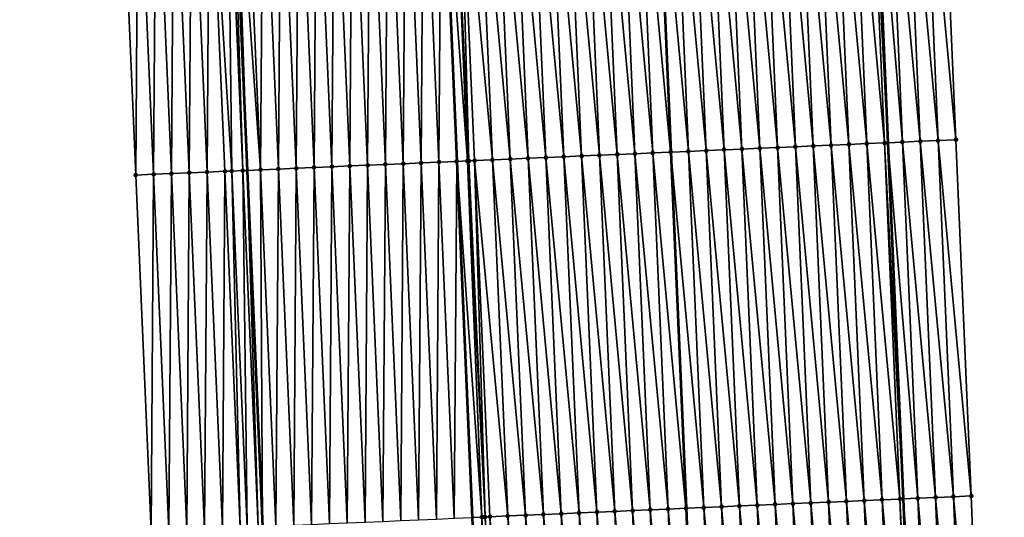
# Model space of a CAD drawing. Header units: feet. Extents: x 2010743 to 2022806, y 818705 to 837694.
# Tile 443 of 531: x 2011400 to 2011455, y 834293 to 834321. Entities that reach past the tile are written whole.
import ezdxf

# ---------------------------------------------------------------- set-up
doc = ezdxf.new("R2010")
doc.units = ezdxf.units.FT
doc.header["$MEASUREMENT"] = 0
for name, color, linetype, lineweight in [('EP_Travel Lane', 172, 'Continuous', 53), ('Road Shots', 141, 'Continuous', 100), ('STRIPING', 60, 'Continuous', 53)]:
    doc.layers.add(name, color=color, linetype=linetype, lineweight=lineweight)
doc.layers.add('I-77-MM17-21_NB-Surface-Border', color=7, linetype='Continuous')
doc.layers.add('I-77-MM17-21_NB-Surface-TIN', color=7, linetype='Continuous')

msp = doc.modelspace()

# ---------------------------------------------------------------- linework, layer by layer
at = {"layer": 'EP_Travel Lane'}
for points in [[(2011442.06, 834453.608, 302.01), (2011442.966, 834433.631, 301.656), (2011443.871, 834413.655, 301.316), (2011444.8, 834393.711, 300.952), (2011445.733, 834373.736, 300.584), (2011446.667, 834353.761, 300.235), (2011447.543, 834333.7, 299.894), (2011448.404, 834313.722, 299.545), (2011449.264, 834293.744, 299.165), (2011450.088, 834273.691, 298.789), (2011450.902, 834253.711, 298.418), (2011451.715, 834233.73, 298.063), (2011452.51, 834213.625, 297.7), (2011453.191, 834193.64, 297.354)], [(2011406.163, 834451.975, 302.26), (2011407.069, 834431.999, 301.925), (2011407.975, 834412.023, 301.55), (2011408.906, 834392.028, 301.191), (2011409.841, 834372.053, 300.839), (2011410.775, 834352.078, 300.508), (2011411.641, 834332.151, 300.162), (2011412.498, 834312.173, 299.798), (2011413.355, 834292.195, 299.424), (2011414.156, 834272.259, 299.078), (2011414.949, 834252.278, 298.729), (2011415.742, 834232.297, 298.377), (2011416.511, 834212.392, 298.009), (2011417.193, 834192.407, 297.632)]]:
    msp.add_polyline3d(points, dxfattribs=at)
at = {"layer": 'I-77-MM17-21_NB-Surface-Border', "color": 3, "linetype": 'Continuous', "lineweight": -3}
for points in [[(2011443.878, 834453.691, 301.953), (2011444.784, 834433.715, 301.595), (2011446.689, 834413.784, 301.217), (2011447.617, 834393.845, 300.842), (2011449.55, 834373.917, 300.436), (2011450.485, 834353.942, 300.091), (2011451.36, 834333.867, 299.749), (2011452.219, 834313.888, 299.411), (2011453.078, 834293.91, 299.023), (2011453.885, 834273.844, 298.642), (2011453.679, 834253.823, 298.312), (2011454.472, 834233.842, 297.959), (2011454.25, 834213.686, 297.63), (2011454.932, 834193.7, 297.282)], [(2011411.27, 834192.209, 297.447), (2011411.172, 834212.213, 297.847), (2011410.017, 834232.073, 298.197), (2011408.84, 834252.039, 298.53), (2011407.729, 834272.008, 298.872), (2011407.121, 834291.93, 299.222), (2011406.262, 834311.909, 299.594), (2011405.403, 834331.887, 299.96), (2011404.535, 834351.789, 300.306), (2011403.601, 834371.765, 300.648), (2011402.28, 834391.722, 300.974), (2011401.661, 834411.74, 301.347), (2011400.728, 834431.715, 301.718), (2011399.755, 834451.688, 302.059)]]:
    msp.add_polyline3d(points, dxfattribs=at)
at = {"layer": 'I-77-MM17-21_NB-Surface-TIN', "color": 128, "linetype": 'Continuous', "lineweight": -3}
for points in [[(2011446.225, 834313.627, 299.605), (2011445.366, 834333.605, 299.95), (2011444.367, 834333.562, 299.968)], [(2011447.224, 834313.67, 299.585), (2011446.365, 834333.649, 299.931), (2011445.366, 834333.605, 299.95)], [(2011446.225, 834313.627, 299.605), (2011447.224, 834313.67, 299.585), (2011445.366, 834333.605, 299.95)], [(2011448.223, 834313.714, 299.554), (2011447.364, 834333.692, 299.904), (2011446.365, 834333.649, 299.931)], [(2011447.224, 834313.67, 299.585), (2011448.223, 834313.714, 299.554), (2011446.365, 834333.649, 299.931)], [(2011447.364, 834333.692, 299.904), (2011448.404, 834313.722, 299.545), (2011447.543, 834333.7, 299.894)], [(2011448.223, 834313.714, 299.554), (2011448.404, 834313.722, 299.545), (2011447.364, 834333.692, 299.904)], [(2011449.222, 834313.758, 299.505), (2011448.363, 834333.736, 299.85), (2011447.543, 834333.7, 299.894)], [(2011449.222, 834313.758, 299.505), (2011447.543, 834333.7, 299.894), (2011448.404, 834313.722, 299.545)], [(2011450.221, 834313.801, 299.476), (2011449.362, 834333.78, 299.816), (2011448.363, 834333.736, 299.85)], [(2011449.222, 834313.758, 299.505), (2011450.221, 834313.801, 299.476), (2011448.363, 834333.736, 299.85)], [(2011451.22, 834313.845, 299.449), (2011450.361, 834333.823, 299.784), (2011449.362, 834333.78, 299.816)], [(2011450.221, 834313.801, 299.476), (2011451.22, 834313.845, 299.449), (2011449.362, 834333.78, 299.816)], [(2011452.219, 834313.888, 299.411), (2011451.36, 834333.867, 299.749), (2011450.361, 834333.823, 299.784)], [(2011451.22, 834313.845, 299.449), (2011452.219, 834313.888, 299.411), (2011450.361, 834333.823, 299.784)], [(2011433.237, 834313.064, 299.817), (2011432.378, 834333.043, 300.177), (2011431.379, 834332.999, 300.195)], [(2011434.236, 834313.108, 299.804), (2011433.377, 834333.086, 300.163), (2011432.378, 834333.043, 300.177)], [(2011433.237, 834313.064, 299.817), (2011434.236, 834313.108, 299.804), (2011432.378, 834333.043, 300.177)], [(2011435.235, 834313.151, 299.795), (2011434.376, 834333.129, 300.152), (2011433.377, 834333.086, 300.163)], [(2011434.236, 834313.108, 299.804), (2011435.235, 834313.151, 299.795), (2011433.377, 834333.086, 300.163)], [(2011436.234, 834313.194, 299.781), (2011435.375, 834333.172, 300.132), (2011434.376, 834333.129, 300.152)], [(2011435.235, 834313.151, 299.795), (2011436.234, 834313.194, 299.781), (2011434.376, 834333.129, 300.152)], [(2011435.375, 834333.172, 300.132), (2011436.243, 834313.194, 299.781), (2011435.386, 834333.173, 300.132)], [(2011436.234, 834313.194, 299.781), (2011436.243, 834313.194, 299.781), (2011435.375, 834333.172, 300.132)], [(2011437.233, 834313.237, 299.759), (2011436.374, 834333.216, 300.112), (2011435.386, 834333.173, 300.132)], [(2011437.233, 834313.237, 299.759), (2011435.386, 834333.173, 300.132), (2011436.243, 834313.194, 299.781)], [(2011438.232, 834313.281, 299.731), (2011437.373, 834333.259, 300.086), (2011436.374, 834333.216, 300.112)], [(2011437.233, 834313.237, 299.759), (2011438.232, 834313.281, 299.731), (2011436.374, 834333.216, 300.112)], [(2011439.231, 834313.324, 299.707), (2011438.372, 834333.303, 300.063), (2011437.373, 834333.259, 300.086)], [(2011438.232, 834313.281, 299.731), (2011439.231, 834313.324, 299.707), (2011437.373, 834333.259, 300.086)], [(2011440.23, 834313.368, 299.691), (2011439.371, 834333.346, 300.045), (2011438.372, 834333.303, 300.063)], [(2011439.231, 834313.324, 299.707), (2011440.23, 834313.368, 299.691), (2011438.372, 834333.303, 300.063)], [(2011441.229, 834313.411, 299.677), (2011440.37, 834333.389, 300.027), (2011439.371, 834333.346, 300.045)], [(2011440.23, 834313.368, 299.691), (2011441.229, 834313.411, 299.677), (2011439.371, 834333.346, 300.045)], [(2011442.229, 834313.454, 299.665), (2011441.369, 834333.432, 300.013), (2011440.37, 834333.389, 300.027)], [(2011441.229, 834313.411, 299.677), (2011442.229, 834313.454, 299.665), (2011440.37, 834333.389, 300.027)], [(2011443.228, 834313.497, 299.649), (2011442.368, 834333.476, 299.997), (2011441.369, 834333.432, 300.013)], [(2011442.229, 834313.454, 299.665), (2011443.228, 834313.497, 299.649), (2011441.369, 834333.432, 300.013)], [(2011444.227, 834313.54, 299.635), (2011443.368, 834333.519, 299.981), (2011442.368, 834333.476, 299.997)], [(2011443.228, 834313.497, 299.649), (2011444.227, 834313.54, 299.635), (2011442.368, 834333.476, 299.997)], [(2011445.226, 834313.584, 299.621), (2011444.367, 834333.562, 299.968), (2011443.368, 834333.519, 299.981)], [(2011444.227, 834313.54, 299.635), (2011445.226, 834313.584, 299.621), (2011443.368, 834333.519, 299.981)], [(2011445.226, 834313.584, 299.621), (2011446.225, 834313.627, 299.605), (2011444.367, 834333.562, 299.968)], [(2011419.25, 834312.462, 299.878), (2011419.39, 834332.483, 300.256), (2011418.391, 834332.44, 300.246)], [(2011419.25, 834312.462, 299.878), (2011420.249, 834312.505, 299.887), (2011419.39, 834332.483, 300.256)], [(2011420.249, 834312.505, 299.887), (2011420.389, 834332.526, 300.269), (2011419.39, 834332.483, 300.256)], [(2011420.249, 834312.505, 299.887), (2011421.248, 834312.547, 299.899), (2011420.389, 834332.526, 300.269)], [(2011421.248, 834312.547, 299.899), (2011421.388, 834332.568, 300.287), (2011420.389, 834332.526, 300.269)], [(2011421.248, 834312.547, 299.899), (2011422.247, 834312.59, 299.916), (2011421.388, 834332.568, 300.287)], [(2011422.247, 834312.59, 299.916), (2011422.387, 834332.611, 300.306), (2011421.388, 834332.568, 300.287)], [(2011422.247, 834312.59, 299.916), (2011423.246, 834312.633, 299.936), (2011422.387, 834332.611, 300.306)], [(2011423.246, 834312.633, 299.936), (2011423.386, 834332.653, 300.321), (2011422.387, 834332.611, 300.306)], [(2011423.246, 834312.633, 299.936), (2011424.245, 834312.675, 299.947), (2011423.386, 834332.653, 300.321)], [(2011423.4, 834332.654, 300.321), (2011423.386, 834332.653, 300.321), (2011424.245, 834312.675, 299.947)], [(2011424.849, 834312.701, 299.951), (2011424.02, 834332.681, 300.321), (2011423.4, 834332.654, 300.321)], [(2011424.849, 834312.701, 299.951), (2011423.4, 834332.654, 300.321), (2011424.245, 834312.675, 299.947)], [(2011424.929, 834312.705, 299.951), (2011424.385, 834332.696, 300.317), (2011424.02, 834332.681, 300.321)], [(2011424.849, 834312.701, 299.951), (2011424.929, 834312.705, 299.951), (2011424.02, 834332.681, 300.321)], [(2011426.244, 834312.762, 299.931), (2011425.384, 834332.74, 300.299), (2011424.385, 834332.696, 300.317)], [(2011424.929, 834312.705, 299.951), (2011425.244, 834312.718, 299.948), (2011424.385, 834332.696, 300.317)], [(2011425.244, 834312.718, 299.948), (2011426.244, 834312.762, 299.931), (2011424.385, 834332.696, 300.317)], [(2011427.243, 834312.805, 299.912), (2011426.383, 834332.783, 300.278), (2011425.384, 834332.74, 300.299)], [(2011426.244, 834312.762, 299.931), (2011427.243, 834312.805, 299.912), (2011425.384, 834332.74, 300.299)], [(2011428.242, 834312.848, 299.893), (2011427.383, 834332.826, 300.261), (2011426.383, 834332.783, 300.278)], [(2011427.243, 834312.805, 299.912), (2011428.242, 834312.848, 299.893), (2011426.383, 834332.783, 300.278)], [(2011429.241, 834312.892, 299.878), (2011428.382, 834332.87, 300.245), (2011427.383, 834332.826, 300.261)], [(2011428.242, 834312.848, 299.893), (2011429.241, 834312.892, 299.878), (2011427.383, 834332.826, 300.261)], [(2011430.24, 834312.935, 299.865), (2011429.381, 834332.913, 300.23), (2011428.382, 834332.87, 300.245)], [(2011429.241, 834312.892, 299.878), (2011430.24, 834312.935, 299.865), (2011428.382, 834332.87, 300.245)], [(2011431.239, 834312.978, 299.848), (2011430.38, 834332.956, 300.213), (2011429.381, 834332.913, 300.23)], [(2011430.24, 834312.935, 299.865), (2011431.239, 834312.978, 299.848), (2011429.381, 834332.913, 300.23)], [(2011432.238, 834313.021, 299.831), (2011431.379, 834332.999, 300.195), (2011430.38, 834332.956, 300.213)], [(2011431.239, 834312.978, 299.848), (2011432.238, 834313.021, 299.831), (2011430.38, 834332.956, 300.213)], [(2011432.238, 834313.021, 299.831), (2011433.237, 834313.064, 299.817), (2011431.379, 834332.999, 300.195)], [(2011406.262, 834311.909, 299.594), (2011406.402, 834331.929, 299.993), (2011405.403, 834331.887, 299.96)], [(2011407.261, 834311.951, 299.632), (2011406.402, 834331.929, 299.993), (2011406.262, 834311.909, 299.594)], [(2011407.261, 834311.951, 299.632), (2011407.401, 834331.971, 300.026), (2011406.402, 834331.929, 299.993)], [(2011407.261, 834311.951, 299.632), (2011408.26, 834311.993, 299.665), (2011407.401, 834331.971, 300.026)], [(2011408.26, 834311.993, 299.665), (2011408.4, 834332.014, 300.065), (2011407.401, 834331.971, 300.026)], [(2011408.26, 834311.993, 299.665), (2011409.259, 834312.035, 299.702), (2011408.4, 834332.014, 300.065)], [(2011409.259, 834312.035, 299.702), (2011409.399, 834332.056, 300.078), (2011408.4, 834332.014, 300.065)], [(2011409.259, 834312.035, 299.702), (2011410.258, 834312.078, 299.719), (2011409.399, 834332.056, 300.078)], [(2011410.258, 834312.078, 299.719), (2011410.398, 834332.099, 300.121), (2011409.399, 834332.056, 300.078)], [(2011410.258, 834312.078, 299.719), (2011411.257, 834312.12, 299.76), (2011410.398, 834332.099, 300.121)], [(2011411.634, 834312.136, 299.783), (2011411.397, 834332.141, 300.155), (2011410.398, 834332.099, 300.121)], [(2011411.257, 834312.12, 299.76), (2011411.634, 834312.136, 299.783), (2011410.398, 834332.099, 300.121)], [(2011412.256, 834312.163, 299.794), (2011411.641, 834332.151, 300.162), (2011411.397, 834332.141, 300.155)], [(2011411.634, 834312.136, 299.783), (2011412.256, 834312.163, 299.794), (2011411.397, 834332.141, 300.155)], [(2011411.827, 834332.159, 300.167), (2011411.641, 834332.151, 300.162), (2011412.498, 834312.173, 299.798)], [(2011412.256, 834312.163, 299.794), (2011412.498, 834312.173, 299.798), (2011411.641, 834332.151, 300.162)], [(2011413.255, 834312.205, 299.81), (2011412.396, 834332.183, 300.179), (2011411.827, 834332.159, 300.167)], [(2011413.255, 834312.205, 299.81), (2011411.827, 834332.159, 300.167), (2011412.498, 834312.173, 299.798)], [(2011413.255, 834312.205, 299.81), (2011413.395, 834332.226, 300.196), (2011412.396, 834332.183, 300.179)], [(2011413.255, 834312.205, 299.81), (2011414.255, 834312.248, 299.826), (2011413.395, 834332.226, 300.196)], [(2011414.255, 834312.248, 299.826), (2011414.394, 834332.269, 300.21), (2011413.395, 834332.226, 300.196)], [(2011414.255, 834312.248, 299.826), (2011415.254, 834312.291, 299.839), (2011414.394, 834332.269, 300.21)], [(2011415.254, 834312.291, 299.839), (2011415.394, 834332.312, 300.219), (2011414.394, 834332.269, 300.21)], [(2011415.254, 834312.291, 299.839), (2011416.253, 834312.334, 299.847), (2011415.394, 834332.312, 300.219)], [(2011416.253, 834312.334, 299.847), (2011416.393, 834332.354, 300.229), (2011415.394, 834332.312, 300.219)], [(2011416.253, 834312.334, 299.847), (2011417.252, 834312.376, 299.858), (2011416.393, 834332.354, 300.229)], [(2011417.252, 834312.376, 299.858), (2011417.392, 834332.397, 300.237), (2011416.393, 834332.354, 300.229)], [(2011417.252, 834312.376, 299.858), (2011418.251, 834312.419, 299.868), (2011417.392, 834332.397, 300.237)], [(2011418.251, 834312.419, 299.868), (2011418.391, 834332.44, 300.246), (2011417.392, 834332.397, 300.237)], [(2011418.251, 834312.419, 299.868), (2011419.25, 834312.462, 299.878), (2011418.391, 834332.44, 300.246)], [(2011448.223, 834313.714, 299.554), (2011449.264, 834293.744, 299.165), (2011448.404, 834313.722, 299.545)], [(2011450.081, 834293.78, 299.133), (2011449.222, 834313.758, 299.505), (2011448.404, 834313.722, 299.545)], [(2011450.081, 834293.78, 299.133), (2011448.404, 834313.722, 299.545), (2011449.264, 834293.744, 299.165)], [(2011451.08, 834293.823, 299.099), (2011450.221, 834313.801, 299.476), (2011449.222, 834313.758, 299.505)], [(2011450.081, 834293.78, 299.133), (2011451.08, 834293.823, 299.099), (2011449.222, 834313.758, 299.505)], [(2011452.079, 834293.867, 299.063), (2011451.22, 834313.845, 299.449), (2011450.221, 834313.801, 299.476)], [(2011451.08, 834293.823, 299.099), (2011452.079, 834293.867, 299.063), (2011450.221, 834313.801, 299.476)], [(2011453.078, 834293.91, 299.023), (2011452.219, 834313.888, 299.411), (2011451.22, 834313.845, 299.449)], [(2011452.079, 834293.867, 299.063), (2011453.078, 834293.91, 299.023), (2011451.22, 834313.845, 299.449)], [(2011437.093, 834293.216, 299.396), (2011436.234, 834313.194, 299.781), (2011435.235, 834313.151, 299.795)], [(2011436.234, 834313.194, 299.781), (2011437.1, 834293.216, 299.396), (2011436.243, 834313.194, 299.781)], [(2011437.093, 834293.216, 299.396), (2011437.1, 834293.216, 299.396), (2011436.234, 834313.194, 299.781)], [(2011438.092, 834293.26, 299.375), (2011437.233, 834313.237, 299.759), (2011436.243, 834313.194, 299.781)], [(2011438.092, 834293.26, 299.375), (2011436.243, 834313.194, 299.781), (2011437.1, 834293.216, 299.396)], [(2011439.091, 834293.303, 299.349), (2011438.232, 834313.281, 299.731), (2011437.233, 834313.237, 299.759)], [(2011438.092, 834293.26, 299.375), (2011439.091, 834293.303, 299.349), (2011437.233, 834313.237, 299.759)], [(2011440.09, 834293.346, 299.329), (2011439.231, 834313.324, 299.707), (2011438.232, 834313.281, 299.731)], [(2011439.091, 834293.303, 299.349), (2011440.09, 834293.346, 299.329), (2011438.232, 834313.281, 299.731)], [(2011441.09, 834293.39, 299.314), (2011440.23, 834313.368, 299.691), (2011439.231, 834313.324, 299.707)], [(2011440.09, 834293.346, 299.329), (2011441.09, 834293.39, 299.314), (2011439.231, 834313.324, 299.707)], [(2011442.089, 834293.433, 299.299), (2011441.229, 834313.411, 299.677), (2011440.23, 834313.368, 299.691)], [(2011441.09, 834293.39, 299.314), (2011442.089, 834293.433, 299.299), (2011440.23, 834313.368, 299.691)], [(2011443.088, 834293.476, 299.288), (2011442.229, 834313.454, 299.665), (2011441.229, 834313.411, 299.677)], [(2011442.089, 834293.433, 299.299), (2011443.088, 834293.476, 299.288), (2011441.229, 834313.411, 299.677)], [(2011444.087, 834293.519, 299.275), (2011443.228, 834313.497, 299.649), (2011442.229, 834313.454, 299.665)], [(2011443.088, 834293.476, 299.288), (2011444.087, 834293.519, 299.275), (2011442.229, 834313.454, 299.665)], [(2011445.086, 834293.562, 299.26), (2011444.227, 834313.54, 299.635), (2011443.228, 834313.497, 299.649)], [(2011444.087, 834293.519, 299.275), (2011445.086, 834293.562, 299.26), (2011443.228, 834313.497, 299.649)], [(2011446.085, 834293.606, 299.242), (2011445.226, 834313.584, 299.621), (2011444.227, 834313.54, 299.635)], [(2011445.086, 834293.562, 299.26), (2011446.085, 834293.606, 299.242), (2011444.227, 834313.54, 299.635)], [(2011447.084, 834293.649, 299.224), (2011446.225, 834313.627, 299.605), (2011445.226, 834313.584, 299.621)], [(2011446.085, 834293.606, 299.242), (2011447.084, 834293.649, 299.224), (2011445.226, 834313.584, 299.621)], [(2011448.083, 834293.692, 299.198), (2011447.224, 834313.67, 299.585), (2011446.225, 834313.627, 299.605)], [(2011447.084, 834293.649, 299.224), (2011448.083, 834293.692, 299.198), (2011446.225, 834313.627, 299.605)], [(2011449.082, 834293.736, 299.173), (2011448.223, 834313.714, 299.554), (2011447.224, 834313.67, 299.585)], [(2011448.083, 834293.692, 299.198), (2011449.082, 834293.736, 299.173), (2011447.224, 834313.67, 299.585)], [(2011449.082, 834293.736, 299.173), (2011449.264, 834293.744, 299.165), (2011448.223, 834313.714, 299.554)], [(2011423.106, 834292.612, 299.543), (2011423.246, 834312.633, 299.936), (2011422.247, 834312.59, 299.916)], [(2011423.106, 834292.612, 299.543), (2011424.105, 834292.655, 299.563), (2011423.246, 834312.633, 299.936)], [(2011424.105, 834292.655, 299.563), (2011424.245, 834312.675, 299.947), (2011423.246, 834312.633, 299.936)], [(2011424.105, 834292.655, 299.563), (2011425.105, 834292.697, 299.574), (2011424.245, 834312.675, 299.947)], [(2011425.66, 834292.721, 299.575), (2011424.849, 834312.701, 299.951), (2011424.245, 834312.675, 299.947)], [(2011425.66, 834292.721, 299.575), (2011424.245, 834312.675, 299.947), (2011425.105, 834292.697, 299.574)], [(2011425.832, 834292.729, 299.575), (2011424.929, 834312.705, 299.951), (2011424.849, 834312.701, 299.951)], [(2011425.66, 834292.721, 299.575), (2011425.832, 834292.729, 299.575), (2011424.849, 834312.701, 299.951)], [(2011425.832, 834292.729, 299.575), (2011425.244, 834312.718, 299.948), (2011424.929, 834312.705, 299.951)], [(2011427.103, 834292.784, 299.556), (2011426.244, 834312.762, 299.931), (2011425.244, 834312.718, 299.948)], [(2011425.832, 834292.729, 299.575), (2011426.104, 834292.74, 299.572), (2011425.244, 834312.718, 299.948)], [(2011426.104, 834292.74, 299.572), (2011427.103, 834292.784, 299.556), (2011425.244, 834312.718, 299.948)], [(2011428.102, 834292.827, 299.538), (2011427.243, 834312.805, 299.912), (2011426.244, 834312.762, 299.931)], [(2011427.103, 834292.784, 299.556), (2011428.102, 834292.827, 299.538), (2011426.244, 834312.762, 299.931)], [(2011429.101, 834292.87, 299.519), (2011428.242, 834312.848, 299.893), (2011427.243, 834312.805, 299.912)], [(2011428.102, 834292.827, 299.538), (2011429.101, 834292.87, 299.519), (2011427.243, 834312.805, 299.912)], [(2011430.1, 834292.913, 299.503), (2011429.241, 834312.892, 299.878), (2011428.242, 834312.848, 299.893)], [(2011429.101, 834292.87, 299.519), (2011430.1, 834292.913, 299.503), (2011428.242, 834312.848, 299.893)], [(2011431.099, 834292.957, 299.489), (2011430.24, 834312.935, 299.865), (2011429.241, 834312.892, 299.878)], [(2011430.1, 834292.913, 299.503), (2011431.099, 834292.957, 299.489), (2011429.241, 834312.892, 299.878)], [(2011432.098, 834293, 299.47), (2011431.239, 834312.978, 299.848), (2011430.24, 834312.935, 299.865)], [(2011431.099, 834292.957, 299.489), (2011432.098, 834293, 299.47), (2011430.24, 834312.935, 299.865)], [(2011433.097, 834293.043, 299.453), (2011432.238, 834313.021, 299.831), (2011431.239, 834312.978, 299.848)], [(2011432.098, 834293, 299.47), (2011433.097, 834293.043, 299.453), (2011431.239, 834312.978, 299.848)], [(2011434.096, 834293.087, 299.437), (2011433.237, 834313.064, 299.817), (2011432.238, 834313.021, 299.831)], [(2011433.097, 834293.043, 299.453), (2011434.096, 834293.087, 299.437), (2011432.238, 834313.021, 299.831)], [(2011435.095, 834293.13, 299.424), (2011434.236, 834313.108, 299.804), (2011433.237, 834313.064, 299.817)], [(2011434.096, 834293.087, 299.437), (2011435.095, 834293.13, 299.424), (2011433.237, 834313.064, 299.817)], [(2011436.094, 834293.173, 299.414), (2011435.235, 834313.151, 299.795), (2011434.236, 834313.108, 299.804)], [(2011435.095, 834293.13, 299.424), (2011436.094, 834293.173, 299.414), (2011434.236, 834313.108, 299.804)], [(2011436.094, 834293.173, 299.414), (2011437.093, 834293.216, 299.396), (2011435.235, 834313.151, 299.795)], [(2011410.118, 834292.057, 299.329), (2011410.258, 834312.078, 299.719), (2011409.259, 834312.035, 299.702)], [(2011410.118, 834292.057, 299.329), (2011411.117, 834292.1, 299.346), (2011410.258, 834312.078, 299.719)], [(2011411.117, 834292.1, 299.346), (2011411.257, 834312.12, 299.76), (2011410.258, 834312.078, 299.719)], [(2011411.117, 834292.1, 299.346), (2011412.116, 834292.142, 299.391), (2011411.257, 834312.12, 299.76)], [(2011412.116, 834292.142, 299.391), (2011411.634, 834312.136, 299.783), (2011411.257, 834312.12, 299.76)], [(2011412.51, 834292.159, 299.414), (2011412.256, 834312.163, 299.794), (2011411.634, 834312.136, 299.783)], [(2011412.116, 834292.142, 299.391), (2011412.51, 834292.159, 299.414), (2011411.634, 834312.136, 299.783)], [(2011413.115, 834292.185, 299.42), (2011412.498, 834312.173, 299.798), (2011412.256, 834312.163, 299.794)], [(2011412.51, 834292.159, 299.414), (2011413.115, 834292.185, 299.42), (2011412.256, 834312.163, 299.794)], [(2011413.255, 834312.205, 299.81), (2011412.498, 834312.173, 299.798), (2011413.355, 834292.195, 299.424)], [(2011413.115, 834292.185, 299.42), (2011413.355, 834292.195, 299.424), (2011412.498, 834312.173, 299.798)], [(2011414.115, 834292.227, 299.435), (2011414.255, 834312.248, 299.826), (2011413.255, 834312.205, 299.81)], [(2011414.115, 834292.227, 299.435), (2011413.255, 834312.205, 299.81), (2011413.355, 834292.195, 299.424)], [(2011414.115, 834292.227, 299.435), (2011415.114, 834292.27, 299.456), (2011414.255, 834312.248, 299.826)], [(2011415.114, 834292.27, 299.456), (2011415.254, 834312.291, 299.839), (2011414.255, 834312.248, 299.826)], [(2011415.114, 834292.27, 299.456), (2011416.113, 834292.313, 299.469), (2011415.254, 834312.291, 299.839)], [(2011416.113, 834292.313, 299.469), (2011416.253, 834312.334, 299.847), (2011415.254, 834312.291, 299.839)], [(2011416.113, 834292.313, 299.469), (2011417.112, 834292.355, 299.478), (2011416.253, 834312.334, 299.847)], [(2011417.112, 834292.355, 299.478), (2011417.252, 834312.376, 299.858), (2011416.253, 834312.334, 299.847)], [(2011417.112, 834292.355, 299.478), (2011418.111, 834292.398, 299.488), (2011417.252, 834312.376, 299.858)], [(2011418.111, 834292.398, 299.488), (2011418.251, 834312.419, 299.868), (2011417.252, 834312.376, 299.858)], [(2011418.111, 834292.398, 299.488), (2011419.11, 834292.441, 299.497), (2011418.251, 834312.419, 299.868)], [(2011419.11, 834292.441, 299.497), (2011419.25, 834312.462, 299.878), (2011418.251, 834312.419, 299.868)], [(2011419.11, 834292.441, 299.497), (2011420.109, 834292.484, 299.505), (2011419.25, 834312.462, 299.878)], [(2011420.109, 834292.484, 299.505), (2011420.249, 834312.505, 299.887), (2011419.25, 834312.462, 299.878)], [(2011420.109, 834292.484, 299.505), (2011421.108, 834292.527, 299.514), (2011420.249, 834312.505, 299.887)], [(2011421.108, 834292.527, 299.514), (2011421.248, 834312.547, 299.899), (2011420.249, 834312.505, 299.887)], [(2011421.108, 834292.527, 299.514), (2011422.107, 834292.569, 299.527), (2011421.248, 834312.547, 299.899)], [(2011422.107, 834292.569, 299.527), (2011422.247, 834312.59, 299.916), (2011421.248, 834312.547, 299.899)], [(2011422.107, 834292.569, 299.527), (2011423.106, 834292.612, 299.543), (2011422.247, 834312.59, 299.916)], [(2011407.121, 834291.93, 299.222), (2011407.261, 834311.951, 299.632), (2011406.262, 834311.909, 299.594)], [(2011408.12, 834291.973, 299.258), (2011407.261, 834311.951, 299.632), (2011407.121, 834291.93, 299.222)], [(2011408.12, 834291.973, 299.258), (2011408.26, 834311.993, 299.665), (2011407.261, 834311.951, 299.632)], [(2011408.12, 834291.973, 299.258), (2011409.119, 834292.015, 299.293), (2011408.26, 834311.993, 299.665)], [(2011409.119, 834292.015, 299.293), (2011409.259, 834312.035, 299.702), (2011408.26, 834311.993, 299.665)], [(2011409.119, 834292.015, 299.293), (2011410.118, 834292.057, 299.329), (2011409.259, 834312.035, 299.702)], [(2011452.886, 834273.804, 298.676), (2011452.079, 834293.867, 299.063), (2011451.08, 834293.823, 299.099)], [(2011453.885, 834273.844, 298.642), (2011453.078, 834293.91, 299.023), (2011452.079, 834293.867, 299.063)], [(2011452.886, 834273.804, 298.676), (2011453.885, 834273.844, 298.642), (2011452.079, 834293.867, 299.063)], [(2011440.896, 834273.323, 298.959), (2011440.09, 834293.346, 299.329), (2011439.091, 834293.303, 299.349)], [(2011441.895, 834273.363, 298.936), (2011441.09, 834293.39, 299.314), (2011440.09, 834293.346, 299.329)], [(2011440.896, 834273.323, 298.959), (2011441.895, 834273.363, 298.936), (2011440.09, 834293.346, 299.329)], [(2011442.894, 834273.403, 298.921), (2011442.089, 834293.433, 299.299), (2011441.09, 834293.39, 299.314)], [(2011441.895, 834273.363, 298.936), (2011442.894, 834273.403, 298.921), (2011441.09, 834293.39, 299.314)], [(2011443.893, 834273.443, 298.91), (2011443.088, 834293.476, 299.288), (2011442.089, 834293.433, 299.299)], [(2011442.894, 834273.403, 298.921), (2011443.893, 834273.443, 298.91), (2011442.089, 834293.433, 299.299)], [(2011444.893, 834273.483, 298.895), (2011444.087, 834293.519, 299.275), (2011443.088, 834293.476, 299.288)], [(2011443.893, 834273.443, 298.91), (2011444.893, 834273.483, 298.895), (2011443.088, 834293.476, 299.288)], [(2011445.892, 834273.522, 298.882), (2011445.086, 834293.562, 299.26), (2011444.087, 834293.519, 299.275)], [(2011444.893, 834273.483, 298.895), (2011445.892, 834273.522, 298.882), (2011444.087, 834293.519, 299.275)], [(2011446.891, 834273.562, 298.867), (2011446.085, 834293.606, 299.242), (2011445.086, 834293.562, 299.26)], [(2011445.892, 834273.522, 298.882), (2011446.891, 834273.562, 298.867), (2011445.086, 834293.562, 299.26)], [(2011447.89, 834273.602, 298.854), (2011447.084, 834293.649, 299.224), (2011446.085, 834293.606, 299.242)], [(2011446.891, 834273.562, 298.867), (2011447.89, 834273.602, 298.854), (2011446.085, 834293.606, 299.242)], [(2011448.889, 834273.642, 298.834), (2011448.083, 834293.692, 299.198), (2011447.084, 834293.649, 299.224)], [(2011447.89, 834273.602, 298.854), (2011448.889, 834273.642, 298.834), (2011447.084, 834293.649, 299.224)], [(2011449.889, 834273.683, 298.798), (2011449.082, 834293.736, 299.173), (2011448.083, 834293.692, 299.198)], [(2011448.889, 834273.642, 298.834), (2011449.889, 834273.683, 298.798), (2011448.083, 834293.692, 299.198)], [(2011449.082, 834293.736, 299.173), (2011450.088, 834273.691, 298.789), (2011449.264, 834293.744, 299.165)], [(2011449.889, 834273.683, 298.798), (2011450.088, 834273.691, 298.789), (2011449.082, 834293.736, 299.173)], [(2011450.888, 834273.723, 298.75), (2011450.081, 834293.78, 299.133), (2011449.264, 834293.744, 299.165)], [(2011450.888, 834273.723, 298.75), (2011449.264, 834293.744, 299.165), (2011450.088, 834273.691, 298.789)], [(2011451.887, 834273.763, 298.712), (2011451.08, 834293.823, 299.099), (2011450.081, 834293.78, 299.133)], [(2011450.888, 834273.723, 298.75), (2011451.887, 834273.763, 298.712), (2011450.081, 834293.78, 299.133)], [(2011451.887, 834273.763, 298.712), (2011452.886, 834273.804, 298.676), (2011451.08, 834293.823, 299.099)], [(2011427.906, 834272.803, 299.196), (2011427.103, 834292.784, 299.556), (2011426.104, 834292.74, 299.572)], [(2011428.905, 834272.843, 299.174), (2011428.102, 834292.827, 299.538), (2011427.103, 834292.784, 299.556)], [(2011427.906, 834272.803, 299.196), (2011428.905, 834272.843, 299.174), (2011427.103, 834292.784, 299.556)], [(2011429.904, 834272.883, 299.154), (2011429.101, 834292.87, 299.519), (2011428.102, 834292.827, 299.538)], [(2011428.905, 834272.843, 299.174), (2011429.904, 834272.883, 299.154), (2011428.102, 834292.827, 299.538)], [(2011430.904, 834272.923, 299.139), (2011430.1, 834292.913, 299.503), (2011429.101, 834292.87, 299.519)], [(2011429.904, 834272.883, 299.154), (2011430.904, 834272.923, 299.139), (2011429.101, 834292.87, 299.519)], [(2011431.903, 834272.963, 299.121), (2011431.099, 834292.957, 299.489), (2011430.1, 834292.913, 299.503)], [(2011430.904, 834272.923, 299.139), (2011431.903, 834272.963, 299.121), (2011430.1, 834292.913, 299.503)], [(2011432.902, 834273.003, 299.103), (2011432.098, 834293, 299.47), (2011431.099, 834292.957, 299.489)], [(2011431.903, 834272.963, 299.121), (2011432.902, 834273.003, 299.103), (2011431.099, 834292.957, 299.489)], [(2011433.901, 834273.043, 299.086), (2011433.097, 834293.043, 299.453), (2011432.098, 834293, 299.47)], [(2011432.902, 834273.003, 299.103), (2011433.901, 834273.043, 299.086), (2011432.098, 834293, 299.47)], [(2011434.901, 834273.083, 299.069), (2011434.096, 834293.087, 299.437), (2011433.097, 834293.043, 299.453)], [(2011433.901, 834273.043, 299.086), (2011434.901, 834273.083, 299.069), (2011433.097, 834293.043, 299.453)], [(2011435.9, 834273.123, 299.054), (2011435.095, 834293.13, 299.424), (2011434.096, 834293.087, 299.437)], [(2011434.901, 834273.083, 299.069), (2011435.9, 834273.123, 299.054), (2011434.096, 834293.087, 299.437)], [(2011436.899, 834273.163, 299.041), (2011436.094, 834293.173, 299.414), (2011435.095, 834293.13, 299.424)], [(2011435.9, 834273.123, 299.054), (2011436.899, 834273.163, 299.041), (2011435.095, 834293.13, 299.424)], [(2011437.898, 834273.203, 299.022), (2011437.093, 834293.216, 299.396), (2011436.094, 834293.173, 299.414)], [(2011436.899, 834273.163, 299.041), (2011437.898, 834273.203, 299.022), (2011436.094, 834293.173, 299.414)], [(2011437.093, 834293.216, 299.396), (2011437.904, 834273.203, 299.022), (2011437.1, 834293.216, 299.396)], [(2011437.898, 834273.203, 299.022), (2011437.904, 834273.203, 299.022), (2011437.093, 834293.216, 299.396)], [(2011438.897, 834273.243, 299.006), (2011438.092, 834293.26, 299.375), (2011437.1, 834293.216, 299.396)], [(2011438.897, 834273.243, 299.006), (2011437.1, 834293.216, 299.396), (2011437.904, 834273.203, 299.022)], [(2011439.897, 834273.283, 298.976), (2011439.091, 834293.303, 299.349), (2011438.092, 834293.26, 299.375)], [(2011438.897, 834273.243, 299.006), (2011439.897, 834273.283, 298.976), (2011438.092, 834293.26, 299.375)], [(2011439.897, 834273.283, 298.976), (2011440.896, 834273.323, 298.959), (2011439.091, 834293.303, 299.349)], [(2011426.022, 834272.728, 299.218), (2011425.66, 834292.721, 299.575), (2011425.105, 834292.697, 299.574)], [(2011426.6, 834272.751, 299.217), (2011425.832, 834292.729, 299.575), (2011425.66, 834292.721, 299.575)], [(2011426.022, 834272.728, 299.218), (2011426.6, 834272.751, 299.217), (2011425.66, 834292.721, 299.575)], [(2011426.907, 834272.763, 299.215), (2011426.104, 834292.74, 299.572), (2011425.832, 834292.729, 299.575)], [(2011426.6, 834272.751, 299.217), (2011426.907, 834272.763, 299.215), (2011425.832, 834292.729, 299.575)], [(2011426.907, 834272.763, 299.215), (2011427.906, 834272.803, 299.196), (2011426.104, 834292.74, 299.572)]]:
    msp.add_3dface(points, dxfattribs=at)
at = {"layer": 'Road Shots', "lineweight": 100}
for p in [(2011449.222, 834313.758, 299.505), (2011450.221, 834313.801, 299.476), (2011451.22, 834313.845, 299.449), (2011452.219, 834313.888, 299.411), (2011436.234, 834313.194, 299.781), (2011437.233, 834313.237, 299.759), (2011438.232, 834313.281, 299.731), (2011439.231, 834313.324, 299.707), (2011440.23, 834313.368, 299.691), (2011441.229, 834313.411, 299.677), (2011442.229, 834313.454, 299.665), (2011443.228, 834313.497, 299.649), (2011444.227, 834313.54, 299.635), (2011445.226, 834313.584, 299.621), (2011446.225, 834313.627, 299.605), (2011447.224, 834313.67, 299.585), (2011448.223, 834313.714, 299.554), (2011423.246, 834312.633, 299.936), (2011424.245, 834312.675, 299.947), (2011424.849, 834312.701, 299.951), (2011424.929, 834312.705, 299.951), (2011425.244, 834312.718, 299.948), (2011426.244, 834312.762, 299.931), (2011427.243, 834312.805, 299.912), (2011428.242, 834312.848, 299.893), (2011429.241, 834312.892, 299.878), (2011430.24, 834312.935, 299.865), (2011431.239, 834312.978, 299.848), (2011432.238, 834313.021, 299.831), (2011433.237, 834313.064, 299.817), (2011434.236, 834313.108, 299.804), (2011435.235, 834313.151, 299.795), (2011410.258, 834312.078, 299.719), (2011411.257, 834312.12, 299.76), (2011411.634, 834312.136, 299.783), (2011412.256, 834312.163, 299.794), (2011413.255, 834312.205, 299.81), (2011414.255, 834312.248, 299.826), (2011415.254, 834312.291, 299.839), (2011416.253, 834312.334, 299.847), (2011417.252, 834312.376, 299.858), (2011418.251, 834312.419, 299.868), (2011419.25, 834312.462, 299.878), (2011420.249, 834312.505, 299.887), (2011421.248, 834312.547, 299.899), (2011422.247, 834312.59, 299.916), (2011406.262, 834311.909, 299.594), (2011407.261, 834311.951, 299.632), (2011408.26, 834311.993, 299.665), (2011409.259, 834312.035, 299.702), (2011452.079, 834293.867, 299.063), (2011453.078, 834293.91, 299.023), (2011440.09, 834293.346, 299.329), (2011441.09, 834293.39, 299.314), (2011442.089, 834293.433, 299.299), (2011443.088, 834293.476, 299.288), (2011444.087, 834293.519, 299.275), (2011445.086, 834293.562, 299.26), (2011446.085, 834293.606, 299.242), (2011447.084, 834293.649, 299.224), (2011448.083, 834293.692, 299.198), (2011449.082, 834293.736, 299.173), (2011450.081, 834293.78, 299.133), (2011451.08, 834293.823, 299.099), (2011427.103, 834292.784, 299.556), (2011428.102, 834292.827, 299.538), (2011429.101, 834292.87, 299.519), (2011430.1, 834292.913, 299.503), (2011431.099, 834292.957, 299.489), (2011432.098, 834293, 299.47), (2011433.097, 834293.043, 299.453), (2011434.096, 834293.087, 299.437), (2011435.095, 834293.13, 299.424), (2011436.094, 834293.173, 299.414), (2011437.093, 834293.216, 299.396), (2011438.092, 834293.26, 299.375), (2011439.091, 834293.303, 299.349), (2011425.66, 834292.721, 299.575), (2011425.832, 834292.729, 299.575), (2011426.104, 834292.74, 299.572)]:
    msp.add_point(p, dxfattribs=at)
at = {"layer": 'STRIPING'}
for points in [[(2011429.901, 834453.052, 302.255), (2011430.807, 834433.076, 301.903), (2011431.713, 834413.099, 301.559), (2011432.643, 834393.139, 301.182), (2011433.579, 834373.164, 300.825), (2011434.515, 834353.188, 300.487), (2011435.386, 834333.173, 300.132), (2011436.243, 834313.194, 299.781), (2011437.1, 834293.216, 299.396), (2011437.904, 834273.203, 299.022), (2011438.697, 834253.222, 298.659), (2011439.49, 834233.241, 298.305), (2011440.265, 834213.203, 297.938), (2011440.947, 834193.218, 297.569)], [(2011417.905, 834452.505, 302.416), (2011418.811, 834432.528, 302.081), (2011419.717, 834412.552, 301.723), (2011420.647, 834392.574, 301.351), (2011421.581, 834372.599, 301.002), (2011422.516, 834352.624, 300.668), (2011423.386, 834332.653, 300.321), (2011424.245, 834312.675, 299.947), (2011425.105, 834292.697, 299.574), (2011425.908, 834272.723, 299.218), (2011426.701, 834252.742, 298.866), (2011427.494, 834232.761, 298.509), (2011428.266, 834212.79, 298.145), (2011428.947, 834192.806, 297.761)]]:
    msp.add_polyline3d(points, dxfattribs=at)

doc.saveas('drawing.dxf')
